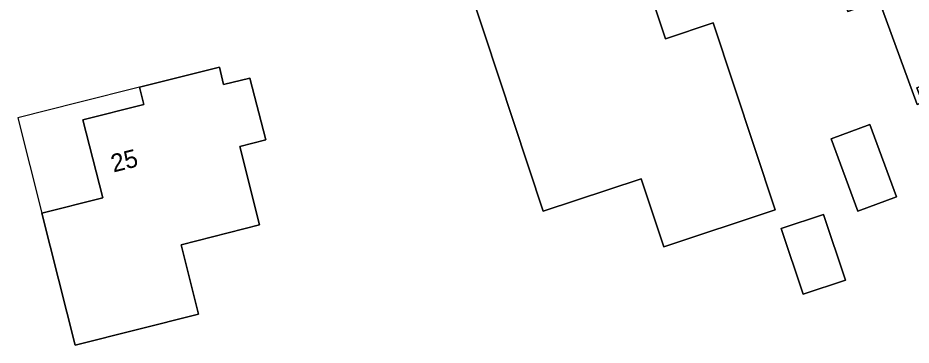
# Model space of a CAD drawing. Extents: x 162661 to 163484, y 380247 to 381230.
# Drawn here: x 163213.19 to 163263.05, y 380700.29 to 380718.58 of the extents above; entities that cross this region are included whole.
import ezdxf

# ---------------------------------------------------------------- set-up
doc = ezdxf.new("R2010")
doc.units = 0
for name, color, linetype in [('IMGEO_Erf', 7, 'Continuous'), ('IMGEO_Pand', 7, 'Continuous'), ('IMGEO_Pand_nummerreeks', 7, 'Continuous'), ('IMGEO_Pand_overbouw', 7, 'Continuous')]:
    doc.layers.add(name, color=color, linetype=linetype)

msp = doc.modelspace()

# ---------------------------------------------------------------- linework, layer by layer
at = {"layer": 'IMGEO_Erf'}
for points in [[(163258.147, 380722.668), (163256.427, 380727.362), (163263.72, 380730.034), (163266.82, 380721.574), (163266.472, 380721.447), (163266.665, 380720.921), (163269.548, 380721.977), (163271.481, 380716.7), (163271.19, 380716.593), (163270.887, 380717.42), (163263.376, 380714.667), (163263.678, 380713.841), (163263.387, 380713.735), (163261.45, 380719.021), (163261.685, 380719.107), (163261.488, 380719.644), (163259.519, 380718.923)], [(163238.39, 380720.3), (163247.396, 380723.275), (163249.343, 380717.406), (163252.003, 380718.29), (163255.467, 380707.845), (163249.249, 380705.784), (163247.99, 380709.581), (163242.516, 380707.769)], [(163214.536, 380707.668), (163217.936, 380708.524), (163216.829, 380712.885), (163220.222, 380713.742), (163219.977, 380714.712), (163224.452, 380715.827), (163224.679, 380714.86), (163226.147, 380715.205), (163227.037, 380711.754), (163225.582, 380711.388), (163226.686, 380707.005), (163222.302, 380705.901), (163223.279, 380702.022), (163216.394, 380700.289)], [(163258.592, 380711.82), (163260.75, 380712.625), (163262.24, 380708.573), (163260.082, 380707.767)], [(163255.798, 380706.814), (163258.161, 380707.598), (163259.38, 380703.921), (163257.017, 380703.137)]]:
    msp.add_lwpolyline(points, close=True, dxfattribs=at)
at = {"layer": 'IMGEO_Pand'}
for points in [[(163259.519, 380718.923), (163261.488, 380719.644), (163261.685, 380719.107), (163261.45, 380719.021), (163263.387, 380713.735), (163263.678, 380713.841), (163263.376, 380714.667), (163270.887, 380717.42), (163271.19, 380716.593), (163271.481, 380716.7), (163269.548, 380721.977), (163266.665, 380720.921), (163266.472, 380721.447), (163266.82, 380721.574), (163263.72, 380730.034), (163256.427, 380727.362), (163258.147, 380722.668)], [(163252.003, 380718.29), (163249.343, 380717.406), (163247.396, 380723.275), (163238.39, 380720.3), (163242.516, 380707.769), (163247.99, 380709.581), (163249.249, 380705.784), (163255.467, 380707.845)], [(163216.829, 380712.885), (163217.936, 380708.524), (163214.536, 380707.668), (163216.394, 380700.289), (163223.279, 380702.022), (163222.302, 380705.901), (163226.686, 380707.005), (163225.582, 380711.388), (163227.037, 380711.754), (163226.147, 380715.205), (163224.679, 380714.86), (163224.452, 380715.827), (163219.977, 380714.712), (163220.222, 380713.742)], [(163258.592, 380711.82), (163260.082, 380707.767), (163262.24, 380708.573), (163260.75, 380712.625)], [(163255.798, 380706.814), (163257.017, 380703.137), (163259.38, 380703.921), (163258.161, 380707.598)]]:
    msp.add_lwpolyline(points, close=True, dxfattribs=at)
at = {"layer": 'IMGEO_Pand_overbouw'}
msp.add_lwpolyline([(163219.977, 380714.712), (163216.58, 380713.854), (163213.194, 380712.999), (163214.536, 380707.668), (163217.936, 380708.524), (163216.829, 380712.885), (163220.222, 380713.742)], close=True, dxfattribs=at)

# ---------------------------------------------------------------- texts
at = {"layer": 'IMGEO_Pand_nummerreeks'}
msp.add_text('25', height=1, rotation=14.1785, dxfattribs=at).set_placement((163218.531, 380709.932))

doc.saveas('drawing.dxf')
